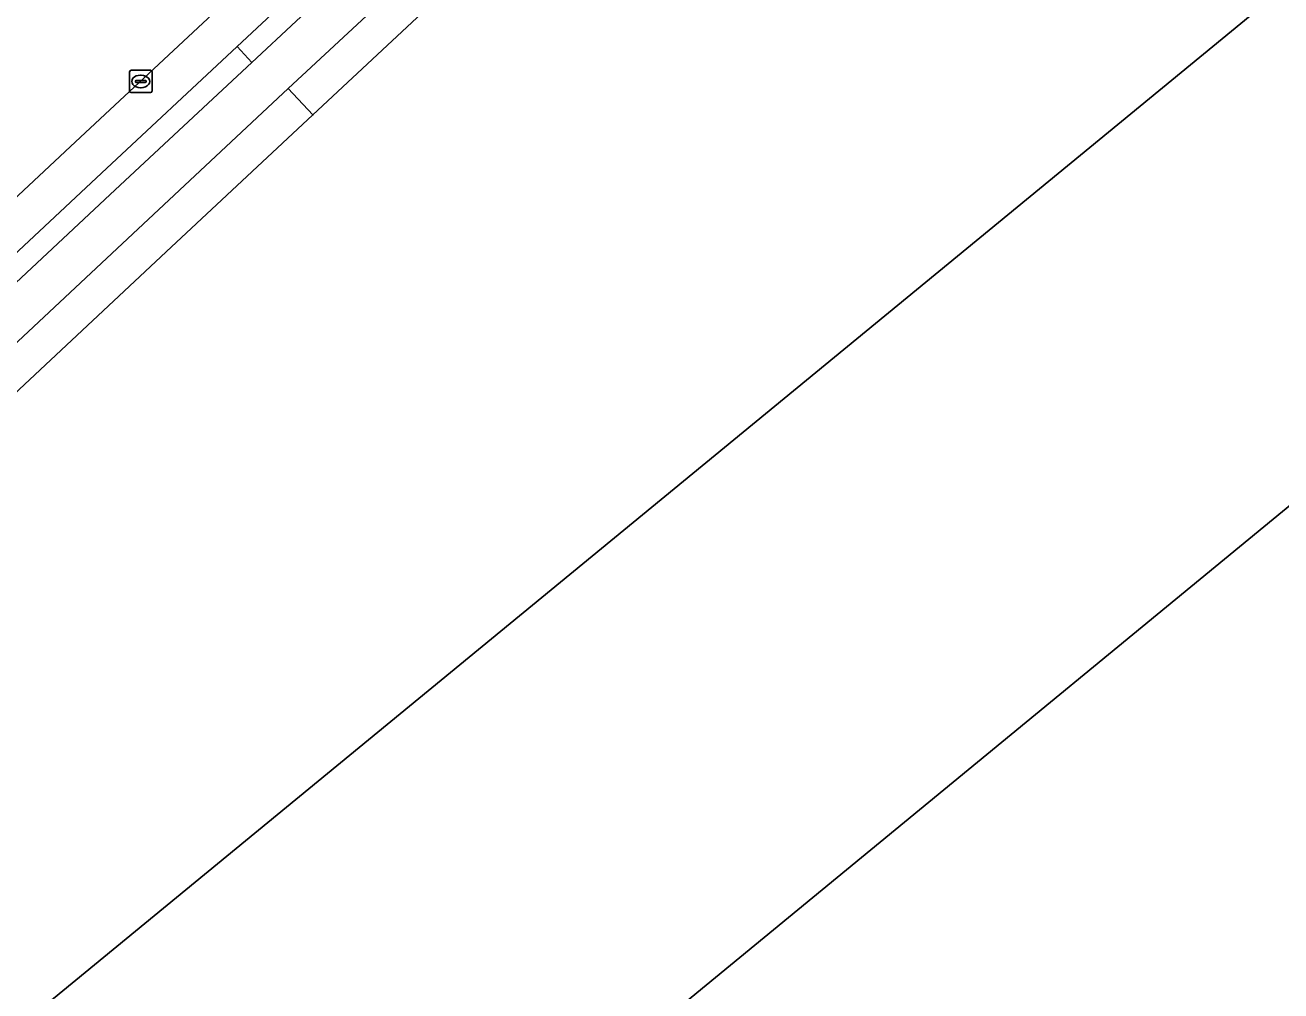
# Model space of a CAD drawing. Extents: x 156141 to 158132, y 385651 to 388333.
# Drawn here: x 157302.8 to 157358.7, y 386478.5 to 386521.5 of the extents above; entities that cross this region are included whole.
import ezdxf

# ---------------------------------------------------------------- set-up
doc = ezdxf.new("R2010")
doc.units = 0
for name, color, linetype in [('IMGEO_Berm_open', 7, 'Continuous'), ('IMGEO_Erf', 7, 'Continuous'), ('IMGEO_Fietspad_gesloten', 7, 'Continuous'), ('IMGEO_Kolk', 7, 'Continuous'), ('IMGEO_Parkeervlak_open', 7, 'Continuous'), ('IMGEO_Rijbaan_lokaal_gesloten', 7, 'Continuous'), ('IMGEO_Voetpad_open', 7, 'Continuous')]:
    doc.layers.add(name, color=color, linetype=linetype)

msp = doc.modelspace()

# ---------------------------------------------------------------- linework, layer by layer
at = {"layer": 'IMGEO_Berm_open'}
for points in [[(157318.786, 386525.342), (157318.148, 386526.066), (157312.211, 386520.524), (157312.866, 386519.814)], [(157291.645, 386500), (157306.779, 386514.131), (157312.866, 386519.814), (157312.211, 386520.524), (157306.163, 386514.878), (157290.225, 386500), (157251.164, 386463.536), (157233.598, 386447.152), (157233.43, 386447.026), (157234.331, 386446.076), (157239.857, 386451.669), (157251.933, 386462.92)]]:
    msp.add_lwpolyline(points, close=True, dxfattribs=at)
at = {"layer": 'IMGEO_Erf'}
for points in [[(157297.7, 386472.957), (157408.986, 386564.286), (157406.345, 386567.501), (157408.054, 386569.305), (157409.595, 386570.572), (157409.296, 386570.978), (157413.216, 386574.145), (157432.072, 386589.667)], [(157442.522, 386577.049), (157406.913, 386547.832), (157411.047, 386542.765), (157300.909, 386452.296)], [(157321.28, 386522.788), (157320.885, 386522.419), (157315.585, 386517.47), (157309.052, 386511.37), (157296.875, 386500), (157254.307, 386460.253), (157244.415, 386451.012)]]:
    msp.add_lwpolyline(points, dxfattribs=at)
at = {"layer": 'IMGEO_Fietspad_gesloten'}
for points in [[(157319.149, 386525.681), (157318.786, 386525.342), (157312.866, 386519.814), (157306.779, 386514.131), (157291.645, 386500), (157251.933, 386462.92), (157239.857, 386451.669), (157234.331, 386446.076), (157226.974, 386437.945), (157221.6, 386431.989), (157216.385, 386426.46), (157218.105, 386424.875), (157235.961, 386444.744)], [(157242.992, 386451.871), (157253.209, 386461.424), (157294.518, 386500), (157308.027, 386512.615), (157314.484, 386518.644), (157319.804, 386523.613), (157320.476, 386524.24)]]:
    msp.add_lwpolyline(points, dxfattribs=at)
at = {"layer": 'IMGEO_Kolk'}
for p, q in [((157307.413, 386518.539), (157307.413, 386519.391)), ((157307.488, 386519.465), (157308.34, 386519.465)), ((157307.901, 386519.245), (157307.926, 386519.245)), ((157308.414, 386519.391), (157308.414, 386518.539)), ((157307.672, 386518.959), (157307.672, 386518.971)), ((157308.11, 386518.922), (157307.712, 386518.922)), ((157307.715, 386519.008), (157308.113, 386519.008)), ((157307.924, 386518.685), (157307.899, 386518.685)), ((157308.156, 386518.971), (157308.156, 386518.959)), ((157308.34, 386518.465), (157307.488, 386518.465))]:
    msp.add_line(p, q, dxfattribs=at)
for points in [[(157307.413, 386518.539), (157307.413, 386519.391)], [(157307.488, 386519.465), (157308.34, 386519.465)], [(157308.414, 386519.391), (157308.414, 386518.539)], [(157308.34, 386518.465), (157307.488, 386518.465)]]:
    msp.add_lwpolyline(points, dxfattribs=at)
for centre, radius, start, end in [((157307.49, 386519.389), 0.0765, 91.552, 178.448), ((157307.49, 386519.389), 0.0765, 91.552, 178.448), ((157308.338, 386519.389), 0.0765, 1.552, 88.448), ((157308.338, 386519.389), 0.0765, 1.552, 88.448), ((157307.49, 386518.541), 0.0765, 181.552, 268.448), ((157307.49, 386518.541), 0.0765, 181.552, 268.448), ((157307.712, 386518.968), 0.0403, 85.8775, 175.7526), ((157307.709, 386518.958), 0.0366, 178.938, 274.7102), ((157308.113, 386518.965), 0.043, 264.8664, 352.4533), ((157308.117, 386518.97), 0.0386, 1.7309, 96.639), ((157308.338, 386518.541), 0.0765, 271.552, 358.448), ((157308.338, 386518.541), 0.0765, 271.552, 358.448)]:
    msp.add_arc(centre, radius, start, end, dxfattribs=at)
for centre, major_axis, ratio, start_param, end_param in [((157307.9, 386518.965), (-0.387, 0.002), 0.722429, 4.712389, 7.853982), ((157307.925, 386518.965), (-0.39, 0.002), 0.717154, 1.570796, 4.712389)]:
    msp.add_ellipse(centre, major_axis=major_axis, ratio=ratio, start_param=start_param, end_param=end_param, dxfattribs=at)
at = {"layer": 'IMGEO_Parkeervlak_open'}
for points in [[(157377.251, 386577.456), (157325.992, 386535.328), (157321.807, 386531.733), (157317.225, 386527.675), (157305.013, 386516.275), (157287.58, 386500), (157249.93, 386464.852), (157230.038, 386446.321)], [(157231.488, 386446.852), (157232.878, 386446.849), (157233.43, 386447.026), (157233.598, 386447.152), (157251.164, 386463.536), (157290.225, 386500), (157306.163, 386514.878), (157312.211, 386520.524), (157318.148, 386526.066), (157318.496, 386526.391)]]:
    msp.add_lwpolyline(points, dxfattribs=at)
at = {"layer": 'IMGEO_Rijbaan_lokaal_gesloten'}
for points in [[(157432.072, 386589.667), (157413.216, 386574.145), (157409.296, 386570.978), (157409.595, 386570.572), (157408.054, 386569.305), (157406.345, 386567.501), (157408.986, 386564.286), (157297.7, 386472.957)], [(157287.58, 386500), (157305.013, 386516.275), (157317.225, 386527.675), (157321.807, 386531.733), (157325.992, 386535.328), (157377.251, 386577.456), (157379.615, 386579.4)], [(157349.149, 386371.23), (157353.513, 386374.81), (157351.692, 386377.027), (157334.391, 386362.794), (157307.29, 386395.727), (157295.842, 386386.359), (157291.564, 386382.798), (157261.165, 386419.758), (157281.802, 386436.654), (157297.18, 386449.225), (157295.711, 386451.029), (157299.463, 386454.041), (157300.909, 386452.296), (157411.047, 386542.765), (157406.913, 386547.832), (157442.522, 386577.049)]]:
    msp.add_lwpolyline(points, dxfattribs=at)
at = {"layer": 'IMGEO_Voetpad_open'}
msp.add_lwpolyline([(157314.484, 386518.644), (157315.585, 386517.47), (157320.885, 386522.419), (157319.804, 386523.613)], close=True, dxfattribs=at)
msp.add_lwpolyline([(157244.415, 386451.012), (157254.307, 386460.253), (157296.875, 386500), (157309.052, 386511.37), (157315.585, 386517.47), (157314.484, 386518.644), (157308.027, 386512.615), (157294.518, 386500), (157253.209, 386461.424), (157242.992, 386451.871)], dxfattribs=at)

doc.saveas('drawing.dxf')
